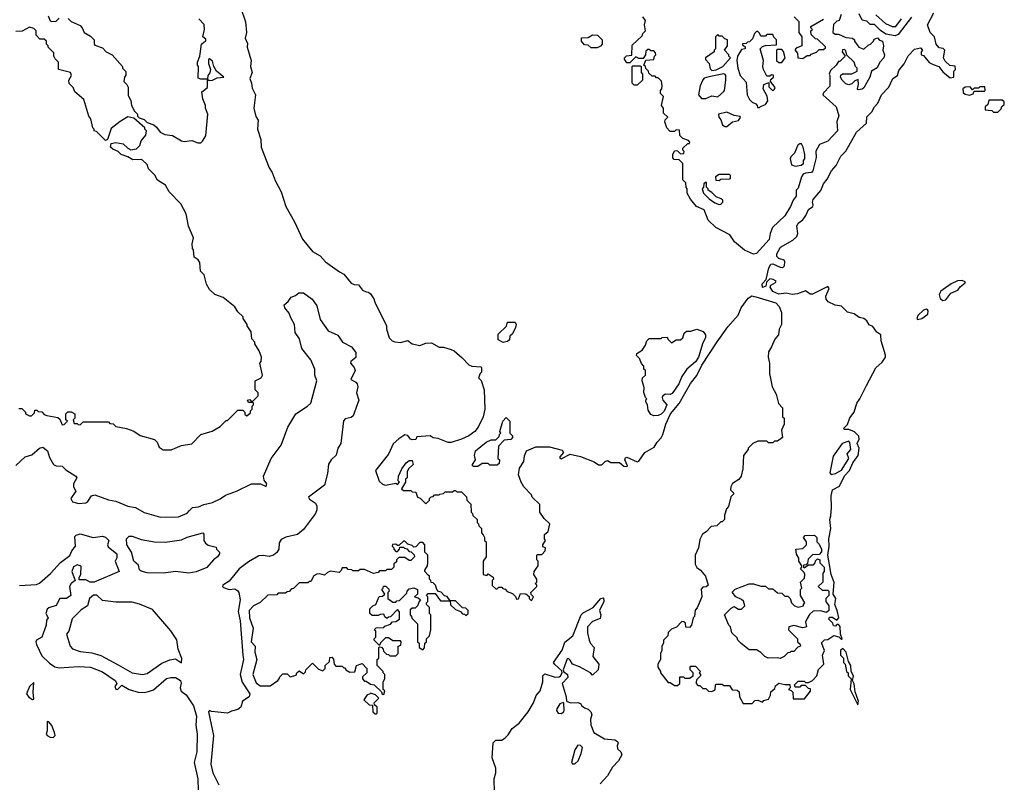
# Model space of a CAD drawing. Extents: x 1861455 to 2058065, y 200073 to 437907.
# Tile 498 of 574: x 1968930 to 1975538, y 380901 to 386020. Entities that reach past the tile are written whole.
import ezdxf

# ---------------------------------------------------------------- set-up
doc = ezdxf.new("R2010")
doc.units = 0

msp = doc.modelspace()

# ---------------------------------------------------------------- linework, layer by layer
at = {"layer": '0CON05XD'}
for points in [[(1970412.5, 386105), (1970446.4, 386006.4), (1970453.3, 385935), (1970443.8, 385895), (1970459.3, 385859.3), (1970457.5, 385835), (1970483.3, 385745), (1970480, 385705), (1970490, 385665), (1970473.8, 385625), (1970486.2, 385595), (1970491.2, 385561.2), (1970512.5, 385515), (1970502, 385425), (1970515, 385370), (1970530, 385345), (1970526.7, 385285), (1970547.5, 385215), (1970550, 385165), (1970585, 385077.5), (1970604.4, 385025), (1970624.4, 384995), (1970645, 384940), (1970685.5, 384865.5), (1970716.2, 384765), (1970774.2, 384664.2), (1970827.7, 384547.7), (1970895, 384463.3), (1970947.5, 384435), (1970982.5, 384395), (1971076.4, 384326.4), (1971105, 384312.5), (1971155, 384252.5), (1971175, 384242.5), (1971205, 384240), (1971230, 384205), (1971255, 384192.5), (1971271.7, 384191.7), (1971285, 384180), (1971306.7, 384146.7), (1971313, 384123), (1971392.5, 383965), (1971392.5, 383945), (1971410, 383885), (1971430, 383865), (1971448.3, 383858.3), (1971485, 383853.3), (1971535, 383866.7), (1971564.4, 383844.4), (1971615, 383832.9), (1971655, 383849.2), (1971695, 383850), (1971745, 383822.2), (1971775, 383822.5), (1971825.9, 383805.9), (1971845, 383796.7), (1971899.5, 383749.5), (1971945, 383702.5), (1971963.6, 383693.6), (1972025, 383690), (1972030, 383685), (1972030, 383655), (1972020, 383645), (1972010, 383615), (1972027, 383597), (1972046.4, 383536.4), (1972051.2, 383405), (1972041.2, 383355), (1972006.7, 383285), (1971985, 383256.7), (1971945, 383226.7), (1971896.2, 383203.8), (1971825, 383182.5), (1971805, 383182.5), (1971739.3, 383209.3), (1971705, 383212.5), (1971685, 383227.5), (1971595, 383220), (1971588.3, 383201.7), (1971565, 383200), (1971553.6, 383203.6), (1971535, 383230), (1971515, 383232.5), (1971475, 383206.7), (1971437.7, 383172.3), (1971405, 383103.8), (1971317.5, 382995), (1971342.9, 382922.9), (1971365, 382902), (1971385, 382896.2), (1971455, 382910), (1971465, 382900), (1971480, 382915), (1971470, 382925), (1971472.5, 382955), (1971493.9, 383006.1), (1971523.6, 383046.4), (1971545, 383060), (1971565, 383060), (1971570, 383035), (1971540, 383005), (1971530, 382985), (1971530, 382945), (1971520, 382935), (1971520, 382915), (1971491.7, 382871.7), (1971505, 382860), (1971555, 382860), (1971565, 382850), (1971588.3, 382848.3), (1971600, 382815), (1971618.3, 382808.3), (1971655, 382770), (1971680, 382795), (1971680, 382805), (1971691.7, 382818.3), (1971705, 382820), (1971715, 382830), (1971745, 382830), (1971750, 382835), (1971775, 382840), (1971785, 382850), (1971835, 382850), (1971845, 382860), (1971855, 382860), (1971865, 382850), (1971895, 382850), (1971928.3, 382818.3), (1971930, 382795), (1971958.3, 382768.3), (1971960, 382715), (1971970, 382705), (1971971.7, 382691.7), (1972000, 382665), (1972000, 382645), (1972010, 382635), (1972011.7, 382621.7), (1972030, 382605), (1972030, 382575), (1972041.7, 382561.7), (1972050, 382545), (1972050, 382525), (1972060, 382515), (1972060, 382415), (1972040, 382385), (1972040, 382295), (1972065, 382290), (1972075, 382300), (1972108.3, 382278.3), (1972110, 382265), (1972100, 382255), (1972101.7, 382221.7), (1972125, 382200), (1972135, 382200), (1972145, 382210), (1972165, 382210), (1972171.7, 382201.7), (1972188.3, 382198.3), (1972201.7, 382181.7), (1972238.3, 382168.3), (1972258.3, 382148.3), (1972265, 382130), (1972278.3, 382131.7), (1972291.7, 382168.3), (1972327, 382167), (1972348.3, 382148.3), (1972350, 382135), (1972365, 382120), (1972377.5, 382145), (1972361.7, 382161.7), (1972360, 382175), (1972400, 382215), (1972400, 382225), (1972390, 382235), (1972400, 382245), (1972400, 382265), (1972380, 382295), (1972383.3, 382316.7), (1972410, 382355), (1972410, 382385), (1972400, 382395), (1972400, 382425), (1972405, 382430), (1972435, 382430), (1972457.5, 382455), (1972460, 382475), (1972441.7, 382481.7), (1972440, 382495), (1972460, 382525), (1972452.5, 382535), (1972452.5, 382565), (1972476.1, 382583.9), (1972487.5, 382635), (1972450.7, 382670.7), (1972420, 382715), (1972420, 382765), (1972370, 382815), (1972365, 382830), (1972314.2, 382884.2), (1972296.7, 382915), (1972276.7, 382965), (1972285, 383010), (1972312.5, 383055), (1972318.3, 383091.7), (1972332.5, 383125), (1972395, 383152.5), (1972485, 383153.3), (1972570.7, 383130.7), (1972580, 383115), (1972554.2, 383085), (1972556.2, 383076.2), (1972565, 383072), (1972625, 383103.8), (1972693, 383087)], [(1972693, 383087), (1972785, 383052.5), (1972815, 383032.5), (1972837, 383033), (1972860, 383055), (1972875, 383060), (1972898.3, 383048.3), (1972955, 383047.5), (1972985, 383022.5), (1973005, 383020), (1973010, 383025), (1972992.5, 383065), (1972995, 383080), (1973005, 383082.5), (1973075, 383052.5), (1973085, 383057.5), (1973126.1, 383113.9), (1973189.3, 383150.7), (1973207.5, 383185), (1973236.4, 383213.6), (1973247.5, 383235), (1973266.2, 383305), (1973298.8, 383375), (1973355, 383444), (1973432.7, 383577.3), (1973475, 383632), (1973507.9, 383702.1), (1973612.2, 383857.8), (1973682.6, 383957.4), (1973752.5, 384037.5), (1973772.5, 384085), (1973818.7, 384151.3), (1973843.7, 384166.3), (1973870.8, 384159.2), (1974005, 384118.8), (1974026.7, 384095), (1974042.5, 384055), (1974042.5, 383975), (1974028.3, 383941.7), (1974022.5, 383905), (1973997.5, 383875), (1973976.7, 383823.3), (1973955, 383790), (1973952.5, 383755), (1973962.5, 383715), (1973962.5, 383645), (1973980, 383555), (1974007, 383507), (1974023, 383443), (1974050, 383415), (1974050, 383355), (1974060, 383345), (1974060, 383305), (1974042.5, 383265), (1974050, 383215), (1974015, 383190), (1973995, 383190), (1973985, 383180), (1973955, 383180), (1973945, 383190), (1973885, 383190), (1973850, 383175), (1973820, 383145), (1973820, 383135), (1973787.5, 383095), (1973782.5, 383005), (1973773.3, 382955), (1973757.3, 382932.7), (1973715, 382906.7), (1973702.5, 382885), (1973700, 382865), (1973720, 382845), (1973720, 382835), (1973703.8, 382816.2), (1973687, 382753), (1973673, 382737), (1973660, 382695), (1973660, 382665), (1973645, 382650), (1973635, 382650), (1973608.3, 382621.7), (1973571.7, 382618.3), (1973538.3, 382581.7), (1973513.6, 382566.4), (1973495, 382530), (1973486.7, 382475), (1973462.5, 382425), (1973462.5, 382365), (1973473.6, 382343.6), (1973500, 382325), (1973532.5, 382285), (1973550, 382225), (1973537, 382213), (1973515, 382210), (1973503, 382197), (1973507.5, 382145), (1973477, 382073), (1973463, 382057), (1973460, 382015), (1973450, 382005), (1973440, 381955), (1973425, 381940), (1973401.7, 381941.7), (1973398.3, 381968.3), (1973388.3, 381978.3), (1973375, 381980), (1973338.3, 381941.7), (1973305, 381930), (1973283, 381907), (1973280, 381885), (1973250, 381855), (1973250, 381835), (1973240, 381815), (1973240, 381785), (1973230, 381765), (1973230, 381725), (1973212.5, 381695), (1973213, 381673), (1973230, 381645), (1973230, 381635), (1973281.7, 381571.7), (1973295, 381570), (1973325, 381550), (1973345, 381550), (1973360, 381565), (1973361.7, 381608.3), (1973385, 381610), (1973395, 381600), (1973425, 381600), (1973450, 381615), (1973450, 381635), (1973430, 381655), (1973430, 381675), (1973435, 381680), (1973465, 381680), (1973500, 381645), (1973490, 381635), (1973500, 381625), (1973500, 381615), (1973475, 381590), (1973470, 381575), (1973470, 381565), (1973481.7, 381551.7), (1973495, 381550), (1973515, 381530), (1973535, 381530), (1973553, 381513), (1973575, 381510), (1973598.3, 381521.7), (1973600, 381555), (1973605, 381560), (1973645, 381560), (1973655, 381550), (1973695, 381550), (1973711.7, 381521.7), (1973745, 381520), (1973758.3, 381508.3), (1973760, 381475), (1973785, 381430), (1973845, 381430), (1973865, 381450), (1973885, 381452.5), (1973915, 381440), (1973925, 381450), (1973955, 381460), (1973970, 381485), (1973971.7, 381508.3), (1973998.3, 381531.7), (1974001.7, 381548.3), (1974025, 381567.5), (1974065, 381557.5), (1974098.3, 381558.3), (1974100, 381535), (1974090, 381525), (1974108.3, 381518.3), (1974120, 381505), (1974121.7, 381461.7), (1974198.3, 381461.7), (1974238.3, 381511.7), (1974238.3, 381528.3), (1974225, 381530), (1974205, 381550), (1974175, 381550), (1974165, 381540), (1974135, 381540), (1974130, 381555), (1974155, 381580), (1974195, 381580), (1974205, 381570), (1974225, 381570), (1974250, 381585), (1974280, 381615), (1974291.7, 381658.3), (1974327.5, 381695), (1974317.5, 381755), (1974332.5, 381785), (1974311.7, 381838.3), (1974331.7, 381858.3), (1974355, 381860), (1974395, 381887.5), (1974428.3, 381878.3), (1974445, 381860), (1974450, 381865), (1974440, 381895), (1974437, 381947), (1974425, 381960), (1974415, 381960), (1974405, 381950), (1974391.7, 381951.7), (1974388.3, 381968.3), (1974360, 381995), (1974365, 382010), (1974385, 382010), (1974415, 381990), (1974427.5, 382005), (1974416.7, 382055), (1974400, 382095), (1974407.5, 382135), (1974390, 382165), (1974397, 382243), (1974376.2, 382295), (1974353.3, 382425), (1974363.8, 382485), (1974360, 382535), (1974373.8, 382605), (1974366.7, 382665), (1974375, 382690), (1974379.2, 382745), (1974376, 382825), (1974385.7, 382864.3), (1974431.2, 382888.8), (1974465, 382959.3), (1974499, 382995), (1974522.7, 383045), (1974558, 383095), (1974564.8, 383145), (1974551, 383175), (1974564.8, 383205), (1974561.9, 383225), (1974532.5, 383252.5), (1974495, 383268.5), (1974465, 383270), (1974460, 383275), (1974485, 383302.5), (1974501.7, 383348.3), (1974530, 383385), (1974547.5, 383445), (1974569.4, 383475), (1974612.5, 383565), (1974676.8, 383683.2), (1974719.5, 383720.5), (1974740, 383755), (1974741.7, 383768.3), (1974712.5, 383865), (1974710, 383905), (1974683.6, 383923.6), (1974655, 383960), (1974631.7, 383971.7), (1974615, 383997.5), (1974595, 384013.3), (1974565, 384020), (1974530, 384045), (1974486.4, 384056.4), (1974445, 384097.5), (1974403.6, 384103.6), (1974357, 384127), (1974343.3, 384145), (1974340, 384165), (1974362.5, 384215), (1974355, 384230), (1974251.7, 384178.3), (1974235, 384177.5), (1974205, 384200), (1974150.7, 384179.3), (1974115, 384176), (1974075, 384184.3), (1974025, 384176.7), (1973983.8, 384195), (1973967.5, 384225), (1973971.7, 384238.3), (1974002.5, 384255), (1974007.5, 384265), (1973987, 384277), (1973965, 384280), (1973941.7, 384258.3), (1973938.3, 384231.7), (1973915, 384222.5), (1973913, 384247), (1973940, 384275), (1973958, 384355), (1973971.7, 384378.3), (1973985, 384382), (1974035, 384357.8), (1974052.5, 384357.5), (1974062.5, 384367.5), (1974065.7, 384395), (1974060, 384405), (1974025, 384416.2), (1974010.7, 384430.7), (1974012.3, 384447.7), (1974036.8, 384493.2), (1974119.7, 384540.3), (1974145.8, 384565), (1974152.5, 384585), (1974146.7, 384635), (1974154, 384655), (1974185, 384676.7), (1974205.8, 384705), (1974223.8, 384745), (1974252.5, 384765), (1974255.7, 384775), (1974250, 384795), (1974255.9, 384814.1), (1974306.1, 384873.9), (1974325, 384917.5), (1974350.5, 384949.5), (1974378, 385005), (1974408.8, 385041.2), (1974442, 385105), (1974475, 385137.5), (1974546.7, 385265), (1974614, 385325), (1974615, 385367.5), (1974648.6, 385401.4), (1974666.7, 385435), (1974690.5, 385459.5), (1974713.8, 385515), (1974762.3, 385567.7), (1974791.2, 385625), (1974821.9, 385645), (1974830.3, 385679.7), (1974867, 385723), (1974892.1, 385777.9), (1974935, 385822.5), (1974975, 385830), (1974990, 385815), (1974980, 385805), (1974980, 385785), (1974995, 385780), (1975035, 385733.3), (1975061.7, 385718.3), (1975100, 385705), (1975125, 385670), (1975175, 385630), (1975200, 385635), (1975200, 385675), (1975210, 385685), (1975208.3, 385708.3), (1975173, 385713), (1975141.7, 385741.7), (1975130, 385765), (1975140, 385815), (1975127, 385827), (1975101.7, 385831.7), (1975080, 385855), (1975070, 385905), (1975040, 385935), (1975023.8, 385985), (1975064.3, 386065.7)], [(1974915, 386038), (1974825, 385920), (1974805, 385912), (1974743.8, 385923.8), (1974707, 385947), (1974667, 385987), (1974638.3, 385988.3), (1974615, 386010), (1974585, 386017.5), (1974565, 386060)], [(1969120, 386045), (1969135, 386012.5), (1969145, 386007.5), (1969175, 386010), (1969195, 386030)], [(1969255, 386027.5), (1969275, 386007.5), (1969335, 385980), (1969350, 385965), (1969363.6, 385933.6), (1969405, 385910), (1969430, 385885), (1969430, 385855), (1969435, 385850), (1969485, 385830), (1969510, 385805), (1969550, 385785), (1969620, 385705), (1969620, 385695), (1969641.7, 385671.7), (1969641.7, 385648.3), (1969632.5, 385635), (1969630, 385605), (1969650, 385585), (1969657, 385567), (1969658.3, 385511.7), (1969677, 385477), (1969680, 385445), (1969700, 385405), (1969720, 385385), (1969721.7, 385371.7), (1969731.7, 385361.7), (1969765, 385350), (1969785, 385330), (1969830, 385315), (1969849.3, 385299.3), (1969873.9, 385263.9), (1969905, 385250), (1969955, 385242.5), (1970015, 385207.5), (1970035, 385203.3), (1970085, 385210), (1970125, 385192.5), (1970145, 385193.3), (1970156.4, 385203.6), (1970179.3, 385240.7), (1970192.5, 385385), (1970177.5, 385425), (1970177.5, 385445), (1970158.3, 385488.3), (1970152.5, 385535), (1970190.8, 385565), (1970190, 385620), (1970202.5, 385612.5), (1970223, 385613), (1970255, 385630), (1970300, 385635), (1970251.2, 385675), (1970233.3, 385705), (1970225, 385742.5), (1970203.3, 385756.7), (1970197.5, 385752.5), (1970197, 385727), (1970210, 385685), (1970205.9, 385664.1), (1970192.5, 385645), (1970190, 385620), (1970145, 385620), (1970128.3, 385628.3), (1970130, 385705), (1970122.5, 385715), (1970122.5, 385735), (1970140, 385775), (1970150, 385855), (1970165, 385870), (1970180, 385875), (1970178.3, 385888.3), (1970160, 385905), (1970170, 385955), (1970167, 385987), (1970132.5, 386025)], [(1974442.5, 386055), (1974430, 386015), (1974415, 386010), (1974393, 385987), (1974387.5, 385935), (1974403.6, 385923.6), (1974425, 385923.3), (1974475, 385901.2), (1974520, 385895), (1974532.5, 385885), (1974533.3, 385875), (1974562.5, 385835), (1974595, 385822.5), (1974625, 385850), (1974640, 385855), (1974660, 385875), (1974665, 385890), (1974688.3, 385898.3), (1974701.7, 385881.7), (1974720, 385875), (1974726.7, 385845), (1974723.3, 385815), (1974733.3, 385785), (1974730, 385765), (1974702.5, 385735), (1974685, 385697.5), (1974646.4, 385673.6), (1974636.7, 385635), (1974595, 385563.3), (1974585, 385554.2), (1974558.3, 385548.3), (1974552.5, 385555), (1974560, 385585), (1974558.3, 385618.3), (1974535, 385610), (1974515, 385590), (1974495, 385582.5), (1974475, 385590), (1974450, 385615), (1974440, 385635), (1974441.7, 385648.3), (1974453, 385657), (1974515, 385657.5), (1974550, 385675), (1974550, 385695), (1974540, 385705), (1974530, 385735), (1974481.7, 385781.7), (1974475, 385810), (1974465, 385820), (1974451.7, 385818.3), (1974450, 385805), (1974470, 385775), (1974435, 385740), (1974425, 385740), (1974410, 385715), (1974371.7, 385678.3), (1974362.5, 385655), (1974367.5, 385645), (1974367, 385573), (1974325, 385530), (1974320, 385515), (1974410, 385435), (1974428.8, 385375), (1974413.2, 385336.8), (1974418, 385275), (1974353.3, 385205), (1974297.7, 385182.3), (1974273.6, 385136.4), (1974276.7, 385095), (1974254, 385005), (1974243.3, 384995), (1974205, 384990.4), (1974187.8, 384982.2), (1974177.3, 384965), (1974155, 384889.4), (1974141.5, 384875), (1974142, 384835), (1974121.3, 384808.7), (1974103.3, 384765), (1974065.8, 384704.2), (1973982.5, 384625), (1973966.7, 384585), (1973960, 384545), (1973875, 384450), (1973855, 384446.7), (1973795, 384473.8), (1973728.3, 384528.3), (1973696.4, 384576.4), (1973602.5, 384625), (1973550, 384675), (1973523, 384743), (1973472.5, 384765), (1973432.5, 384815), (1973410, 384855), (1973410, 384885), (1973403, 384893), (1973400, 384925), (1973380, 384945), (1973380, 385055), (1973355, 385080), (1973321.7, 385081.7), (1973313, 385093), (1973313.3, 385115), (1973325, 385140), (1973335, 385142.5), (1973345, 385140), (1973365, 385120), (1973388.3, 385121.7), (1973390, 385135), (1973380, 385145), (1973381.7, 385158.3), (1973415, 385190), (1973425, 385190), (1973427, 385197), (1973418.3, 385208.3), (1973381.7, 385221.7), (1973361.7, 385241.7), (1973358.3, 385278.3), (1973335, 385280), (1973325, 385270), (1973295, 385270), (1973273, 385293), (1973260, 385335), (1973263, 385347), (1973280, 385365), (1973251.7, 385391.7), (1973250, 385425), (1973237.5, 385445), (1973250, 385505), (1973230, 385525), (1973230, 385545), (1973240, 385555), (1973242.5, 385575), (1973237, 385607), (1973215, 385630), (1973205, 385630), (1973195, 385640), (1973175, 385640), (1973151.7, 385661.7), (1973150, 385675), (1973131.7, 385691.7), (1973130, 385705), (1973120, 385715), (1973131.7, 385748.3), (1973185, 385752.5), (1973190, 385775), (1973200, 385785), (1973198.3, 385798.3), (1973185, 385810), (1973165, 385810), (1973155, 385820), (1973145, 385820), (1973131.7, 385808.3), (1973130, 385785), (1973115, 385760), (1973085, 385760), (1973065, 385770), (1973025, 385730), (1973005, 385730), (1972990, 385755), (1972990, 385765), (1973001.7, 385778.3), (1973038.3, 385781.7), (1973041.7, 385848.3), (1973108.3, 385911.7), (1973111.7, 385928.3), (1973130, 385945), (1973122.5, 385985), (1973130, 386015), (1973111.7, 386038.3)], [(1974128.3, 386038.3), (1974158.3, 386008.3), (1974160, 385935), (1974180, 385905), (1974180, 385845), (1974141.7, 385828.3), (1974133, 385817), (1974150, 385795), (1974153.6, 385763.6), (1974185, 385760), (1974215, 385780), (1974235, 385780), (1974241.7, 385788.3), (1974278.3, 385801.7), (1974295, 385820), (1974325, 385820), (1974338.3, 385831.7), (1974338.3, 385838.3), (1974285, 385890), (1974271.7, 385891.7), (1974241.7, 385921.7), (1974240, 385945), (1974250, 385955), (1974240, 385965), (1974240, 385975), (1974325, 386022.5)], [(1974675, 386052.5), (1974740, 385995), (1974785, 385973.3), (1974810, 385975), (1974847.5, 386025)], [(1970457.5, 383965), (1970457.5, 383975), (1970430, 384015), (1970430, 384025), (1970395, 384060), (1970373, 384093), (1970296.1, 384156.1), (1970240, 384175), (1970205, 384210), (1970183.9, 384243.9), (1970167, 384307), (1970143, 384333), (1970139.5, 384389.5), (1970127.7, 384407.7), (1970100, 384425), (1970097.5, 384475), (1970090, 384485), (1970087.5, 384515), (1970097.5, 384555), (1970063, 384633), (1970046.4, 384716.4), (1970012.5, 384785), (1969932.5, 384865), (1969909.3, 384909.3), (1969855, 384942.5), (1969836.1, 384976.1), (1969795, 385020), (1969785, 385047.5), (1969755, 385077.5), (1969745, 385082.5), (1969688.3, 385078.3), (1969655, 385100), (1969610, 385115), (1969590, 385135), (1969555, 385150), (1969540, 385165), (1969545, 385190), (1969575, 385196.7), (1969625, 385187.5), (1969655, 385157.5), (1969675, 385147.5), (1969715, 385153.8), (1969735.8, 385175), (1969745, 385207.5), (1969777.5, 385245), (1969780, 385275), (1969770, 385285), (1969770, 385295), (1969695, 385360), (1969655, 385367.5), (1969605, 385337.5), (1969545, 385290), (1969520, 385215), (1969505, 385210), (1969445, 385270), (1969430, 385275), (1969430, 385285), (1969420, 385295), (1969407.5, 385355), (1969393, 385373), (1969360, 385485), (1969300, 385535), (1969290, 385565), (1969261.7, 385591.7), (1969260, 385615), (1969277.5, 385645), (1969270, 385665), (1969190, 385685), (1969190, 385735), (1969168.3, 385758.3), (1969160, 385775), (1969158.3, 385798.3), (1969120, 385835), (1969120, 385845), (1969110, 385855), (1969110, 385875), (1969095, 385890), (1969065, 385890), (1969040, 385915), (1969040, 385945), (1969025, 385960), (1968995, 385970), (1968947, 385943), (1968905, 385940)], [(1973895, 385430), (1973901.7, 385438.3), (1973935, 385450), (1973952, 385475), (1973945.9, 385505.9), (1973920, 385555), (1973923.3, 385585), (1973958.3, 385598.3), (1973958.3, 385568.3), (1973985, 385542.5), (1973997, 385553), (1974000, 385565), (1973970, 385605), (1973971.7, 385618.3), (1973990, 385635), (1973988.3, 385648.3), (1973975, 385650), (1973965, 385640), (1973945, 385640), (1973922.5, 385685), (1973917.5, 385705), (1973922.5, 385745), (1973900, 385825), (1973915, 385840), (1973935, 385847.5), (1974008.3, 385851.7), (1974010, 385885), (1973991.7, 385901.7), (1973985, 385920), (1973945, 385920), (1973935, 385910), (1973905, 385910), (1973895, 385930), (1973885, 385940), (1973875, 385940), (1973861.7, 385928.3), (1973848.3, 385891.7), (1973828.3, 385871.7), (1973815, 385870), (1973805, 385860), (1973781.7, 385858.3), (1973781.7, 385851.7), (1973798.3, 385838.3), (1973800, 385825), (1973775, 385820), (1973747.5, 385775), (1973742.5, 385745), (1973750, 385695), (1973766.4, 385646.4), (1973805, 385600), (1973812.5, 385515), (1973827.5, 385485), (1973845, 385467.5), (1973870, 385455), (1973880, 385445), (1973881.7, 385431.7), (1973895, 385430)], [(1972805, 385830), (1972765, 385830), (1972745, 385850), (1972721.7, 385851.7), (1972700, 385875), (1972701.7, 385898.3), (1972745, 385900), (1972775, 385917.5), (1972807, 385917), (1972840, 385885), (1972840, 385855), (1972828.3, 385841.7), (1972805, 385830)], [(1973575, 385680), (1973605, 385682.5), (1973650, 385705), (1973700, 385765), (1973690, 385775), (1973690, 385785), (1973660, 385815), (1973680, 385845), (1973680, 385885), (1973661.7, 385891.7), (1973645, 385910), (1973625, 385910), (1973615, 385920), (1973600, 385905), (1973600, 385825), (1973590, 385815), (1973590, 385805), (1973532.5, 385765), (1973533, 385753), (1973557.5, 385725), (1973565, 385690), (1973575, 385680)], [(1974045, 385732.5), (1974067.5, 385765), (1974057, 385807), (1974045, 385820), (1974015, 385820), (1974010, 385815), (1974010, 385745), (1974025, 385732.5), (1974045, 385732.5)], [(1973075, 385580), (1973055, 385580), (1973040, 385595), (1973040, 385705), (1973045, 385710), (1973095, 385710), (1973100, 385705), (1973100, 385665), (1973110, 385655), (1973110, 385615), (1973075, 385580)], [(1973535, 385490), (1973575, 385509.2), (1973615, 385501.2), (1973654.2, 385535.8), (1973660, 385545), (1973668.8, 385615), (1973670, 385645), (1973665, 385652.5), (1973655, 385656.7), (1973555, 385637.5), (1973525, 385626.7), (1973514.2, 385615.8), (1973497.5, 385575), (1973486.7, 385515), (1973505, 385490), (1973535, 385490)], [(1975305, 385513.3), (1975328.3, 385521.7), (1975335, 385540), (1975405, 385540), (1975410, 385545), (1975408.3, 385568.3), (1975375, 385570), (1975365, 385560), (1975335, 385560), (1975325, 385550), (1975309.3, 385569.3), (1975275, 385568), (1975260, 385555), (1975261.7, 385531.7), (1975275, 385520), (1975305, 385513.3)], [(1975495, 385400), (1975518.3, 385421.7), (1975521.7, 385438.3), (1975538.3, 385451.7), (1975538.3, 385468.3), (1975525, 385480), (1975435, 385480), (1975428.3, 385451.7), (1975410, 385435), (1975410, 385415), (1975455, 385410), (1975465, 385400), (1975495, 385400)], [(1973663, 385303), (1973675, 385303.3), (1973715, 385333.3), (1973755, 385342.5), (1973767, 385363), (1973765, 385370), (1973725, 385377.5), (1973675, 385400), (1973620, 385385), (1973622.5, 385365), (1973636.7, 385346.7), (1973647.5, 385315), (1973663, 385303)], [(1974135, 385037.5), (1974175, 385042.5), (1974190, 385055), (1974190, 385075), (1974200, 385085), (1974200, 385115), (1974187.5, 385165), (1974176.7, 385186.7), (1974165, 385187.5), (1974153, 385177), (1974130, 385125), (1974105, 385100), (1974100, 385085), (1974110, 385045), (1974135, 385037.5)], [(1973625, 384940), (1973635, 384950), (1973695, 384952.5), (1973700, 384955), (1973700, 384975), (1973695, 384980), (1973625, 384980), (1973600, 384965), (1973601.7, 384941.7), (1973625, 384940)], [(1973625, 384780), (1973635, 384782.5), (1973650, 384795), (1973648.3, 384808.3), (1973638.3, 384818.3), (1973605, 384830), (1973575, 384860), (1973550, 384875), (1973550, 384885), (1973540, 384895), (1973540, 384925), (1973535, 384930), (1973521.7, 384918.3), (1973520, 384895), (1973510, 384885), (1973520, 384855), (1973557, 384817), (1973595, 384790), (1973625, 384780)], [(1975125, 384136.2), (1975145, 384140), (1975178.6, 384185), (1975225.6, 384204.4), (1975242.3, 384227.7), (1975275, 384253.3), (1975275, 384260), (1975255, 384270), (1975225, 384266.2), (1975182.7, 384247.3), (1975111.2, 384198.8), (1975100.8, 384175), (1975107.5, 384147.5), (1975125, 384136.2)], [(1968905, 383027), (1968966.6, 383085), (1969010.5, 383099.5), (1969062.2, 383145), (1969085, 383149.6), (1969116.5, 383125), (1969131.1, 383081.1), (1969155.8, 383035), (1969175, 383026.4), (1969215, 383022.9), (1969238.6, 382998.6), (1969306.7, 382955), (1969313.8, 382945), (1969291.2, 382905), (1969292.1, 382885), (1969306.9, 382855), (1969274.2, 382805), (1969285, 382783.8), (1969327, 382773), (1969375, 382777.5), (1969387.5, 382785), (1969412.5, 382825), (1969435, 382830), (1969525, 382796.2), (1969575, 382788.8), (1969655, 382753.8), (1969706.4, 382746.4), (1969765, 382712.5), (1969875, 382680), (1969995, 382682.5), (1970055, 382707.5), (1970070, 382725), (1970090, 382745), (1970129.3, 382750.7), (1970165, 382766.7), (1970225, 382780), (1970275, 382803.3), (1970310.9, 382829.1), (1970385, 382854.2), (1970485.9, 382904.1), (1970545.5, 382905.5), (1970585, 382886.2), (1970587.8, 382905), (1970570, 382930), (1970566.9, 382955), (1970617.1, 383075), (1970685.8, 383165), (1970730, 383285), (1970784, 383375), (1970862.5, 383425), (1970883.6, 383446.4), (1970923.3, 383595), (1970911.2, 383635), (1970910, 383675), (1970885, 383736.7), (1970822.8, 383812.8), (1970807.7, 383877.7), (1970779.5, 383919.5), (1970773.3, 383975), (1970749.5, 384019.5), (1970739.5, 384049.5), (1970710, 384085), (1970704.1, 384105.9), (1970731.7, 384128.3), (1970752.5, 384157.5), (1970781.2, 384168.8), (1970802.7, 384187.3), (1970835, 384186.9), (1970892.9, 384145), (1970925, 384100), (1970947.3, 384007.3), (1971000.5, 383930.5), (1971065, 383902), (1971095.7, 383855.7), (1971157.5, 383825), (1971186, 383785), (1971185, 383753.3), (1971152, 383725), (1971150.8, 383715), (1971175.8, 383685), (1971181.2, 383665), (1971152.5, 383605), (1971185, 383588), (1971195.8, 383575), (1971199.2, 383555), (1971190, 383515), (1971206.7, 383466.7), (1971169.1, 383360.9), (1971155, 383349.2), (1971115, 383340), (1971103.3, 383326.7), (1971084.4, 383175.6), (1971065.7, 383144.3), (1971053.7, 383096.3), (1971021.4, 383065), (1971003.2, 383036.8), (1970995.9, 382974.1), (1970976.2, 382895), (1970867.3, 382815), (1970875, 382801.1), (1970914.4, 382775), (1970924.4, 382755), (1970925, 382730), (1970916, 382705), (1970835, 382597.5), (1970795, 382564.3), (1970717.1, 382547.1), (1970685, 382531.2), (1970672.6, 382507.4), (1970669.4, 382465), (1970656.2, 382443.8), (1970634.5, 382425.5), (1970605, 382416.9), (1970565, 382424.2), (1970535, 382420.6), (1970465, 382381.4), (1970402, 382335), (1970335, 382251.4), (1970293.8, 382225), (1970291.2, 382215), (1970298, 382208), (1970335, 382195.7), (1970375, 382198.8), (1970395, 382186.7), (1970400.4, 382175), (1970409.8, 382125), (1970396.7, 382046.7), (1970410.5, 381985), (1970427.7, 381755), (1970431.8, 381725), (1970409.2, 381625), (1970423.6, 381573.6), (1970473.8, 381495), (1970470, 381475), (1970425.8, 381445), (1970414, 381405), (1970395, 381388.7), (1970350.7, 381379.3), (1970325, 381365.3), (1970216.7, 381376.7), (1970205, 381382.5), (1970197.5, 381375), (1970230.6, 381215), (1970213.9, 381023.9), (1970226.5, 380965), (1970265.6, 380885)], [(1974955, 384007.5), (1974985, 384013.8), (1975025, 384043.3), (1975028, 384065), (1975022.3, 384072.3), (1975015, 384076), (1974995, 384069.2), (1974958.8, 384035), (1974951.2, 384015), (1974955, 384007.5)], [(1968925, 383410), (1968945, 383410), (1968970, 383385), (1968970, 383375), (1968995, 383360), (1969008.3, 383361.7), (1969028.3, 383381.7), (1969031.7, 383398.3), (1969045, 383400), (1969055, 383390), (1969078.3, 383388.3), (1969095, 383370), (1969113, 383363), (1969185, 383350), (1969198.3, 383338.3), (1969215, 383300), (1969228.3, 383301.7), (1969250, 383325), (1969240, 383335), (1969240, 383375), (1969253, 383387), (1969275, 383387.5), (1969300, 383375), (1969300, 383345), (1969290, 383335), (1969295, 383310), (1969315, 383310), (1969321.7, 383301.7), (1969335, 383300), (1969355, 383320), (1969525, 383320), (1969535, 383310), (1969558.3, 383308.3), (1969575, 383290), (1969646.4, 383276.4), (1969697, 383257), (1969738.3, 383228.3), (1969835, 383202.5), (1969852.5, 383185), (1969865, 383150), (1969893.6, 383133.6), (1969946.4, 383133.6), (1970015, 383162.5), (1970085, 383173.3), (1970145, 383236.7), (1970221.7, 383258.3), (1970275, 383290), (1970315, 383330), (1970325, 383330), (1970395, 383400), (1970428.3, 383398.3), (1970440, 383385), (1970441.7, 383371.7), (1970455, 383360), (1970478.3, 383381.7), (1970480, 383395), (1970490, 383405), (1970490, 383425), (1970500, 383435), (1970500, 383445), (1970495, 383450), (1970465, 383450), (1970460, 383465), (1970475, 383470), (1970481.7, 383461.7), (1970495, 383460), (1970530, 383495), (1970530, 383515), (1970510, 383535), (1970510, 383595), (1970550, 383615), (1970560, 383635), (1970542.5, 383715), (1970550, 383725), (1970552.5, 383755), (1970536.7, 383796.7), (1970507.5, 383845), (1970507.5, 383855), (1970488.3, 383878.3), (1970482.5, 383925), (1970457.5, 383965)], [(1972175, 383852.5), (1972141.7, 383871.7), (1972141.7, 383908.3), (1972198.3, 383961.7), (1972205, 383990), (1972255, 383990), (1972262.5, 383975), (1972257, 383953), (1972238.3, 383911.7), (1972220, 383895), (1972218.3, 383871.7), (1972205, 383860), (1972175, 383852.5)], [(1973185, 383360), (1973165, 383370), (1973148.3, 383398.3), (1973142.5, 383435), (1973132.5, 383455), (1973132.5, 383467.5), (1973140, 383475), (1973130, 383485), (1973118.3, 383518.3), (1973121.7, 383551.7), (1973107.5, 383595), (1973110, 383615), (1973130, 383635), (1973130, 383665), (1973120, 383675), (1973120, 383695), (1973103, 383713), (1973090, 383745), (1973070, 383765), (1973071.7, 383778.3), (1973108.3, 383801.7), (1973130, 383835), (1973140, 383865), (1973155, 383880), (1973235, 383880), (1973243, 383887), (1973275, 383890), (1973280, 383875), (1973305, 383850), (1973335, 383870), (1973365, 383870), (1973380, 383885), (1973390, 383915), (1973405, 383930), (1973435, 383930), (1973475, 383942.5), (1973517, 383927), (1973532.5, 383905), (1973532.5, 383885), (1973515, 383850), (1973485.7, 383754.3), (1973465.9, 383724.1), (1973406.7, 383675), (1973374.3, 383625.7), (1973354.1, 383575.9), (1973309.5, 383510.5), (1973295, 383504), (1973265, 383506.5), (1973247.1, 383495), (1973241.9, 383485), (1973245.6, 383465.6), (1973272.5, 383435), (1973255, 383392.5), (1973235, 383372.5), (1973215, 383362.5), (1973185, 383360)], [(1972005, 383020), (1971975, 383020), (1971970, 383025), (1971970, 383035), (1971990, 383065), (1971982.5, 383095), (1971990, 383125), (1972060, 383185), (1972095, 383200), (1972125, 383200), (1972148.3, 383221.7), (1972150, 383235), (1972160, 383245), (1972152.5, 383255), (1972172.5, 383325), (1972195, 383350), (1972220, 383325), (1972220, 383245), (1972237, 383227), (1972237.5, 383215), (1972227, 383203), (1972181.7, 383198.3), (1972143, 383157), (1972140, 383075), (1972150, 383065), (1972148.3, 383041.7), (1972135, 383030), (1972085, 383030), (1972075, 383040), (1972035, 383040), (1972005, 383020)], [(1974377.1, 382967.1), (1974405, 382972.9), (1974445, 382996.4), (1974494.2, 383075), (1974483.3, 383105), (1974508.1, 383135), (1974501.8, 383181.8), (1974495, 383191.5), (1974449.8, 383175), (1974389.6, 383090.4), (1974368.1, 382978.1), (1974377.1, 382967.1)], [(1968928.3, 382221.7), (1969041.9, 382228.1), (1969063.2, 382236.8), (1969137.7, 382302.3), (1969203.2, 382376.8), (1969266.7, 382423.3), (1969280, 382455), (1969304.5, 382485), (1969300, 382550), (1969309.3, 382560.7), (1969335, 382568), (1969424.1, 382544.1), (1969485, 382553.3), (1969505, 382546), (1969528.1, 382525), (1969520, 382495), (1969522.7, 382482.7), (1969582.9, 382435), (1969582.3, 382407.7), (1969570, 382385), (1969597.5, 382315), (1969430, 382245), (1969403.3, 382245), (1969375, 382260.8), (1969330, 382260), (1969330, 382275), (1969341.2, 382295), (1969342.9, 382352.9), (1969315, 382361.1), (1969292.2, 382347.7), (1969278.9, 382315), (1969302.5, 382255), (1969275, 382235.8), (1969263.5, 382215), (1969272.9, 382155), (1969245, 382135.7), (1969200, 382135), (1969175, 382088.8), (1969125, 382072.5), (1969115, 382063.8), (1969105.8, 382035), (1969120, 382005), (1969110.8, 381989.2), (1969107.5, 381955), (1969078.8, 381875), (1969042.5, 381855), (1969038.1, 381845), (1969041.9, 381825), (1969079.7, 381749.7), (1969129.7, 381699.7), (1969165, 381675.6), (1969195, 381670), (1969325, 381678.5), (1969405, 381673.6), (1969485, 381641.5), (1969571.4, 381585), (1969582, 381565), (1969568.1, 381545), (1969575, 381526), (1969586, 381525), (1969615, 381552.5), (1969664.6, 381524.6), (1969725, 381506.5), (1969765, 381504.4), (1969795, 381510), (1969827.2, 381522.8), (1969915, 381596.9), (1969944.4, 381605.6), (1969975, 381604.3), (1970008.8, 381585), (1970013.9, 381566.1), (1970006, 381535), (1970013.6, 381513.6), (1970047.3, 381487.3), (1970096.5, 381415), (1970116.4, 381345), (1970113.3, 381285), (1970121.1, 381225), (1970118.1, 381105), (1970102.1, 381035), (1970125.8, 380924.2), (1970127.5, 380845)], [(1970065, 382304), (1969975, 382316.2), (1969895, 382305.8), (1969785, 382306.9), (1969745, 382318.1), (1969735, 382326.7), (1969727.5, 382357.5), (1969695, 382386), (1969680, 382445), (1969650, 382495), (1969646.7, 382535), (1969665, 382553.3), (1969685, 382553.8), (1969745, 382530), (1969834.2, 382515.8), (1969907, 382513), (1970015, 382527.5), (1970055, 382547.1), (1970160, 382575), (1970166.1, 382566.1), (1970166.7, 382525), (1970176.2, 382506.2), (1970195, 382492.5), (1970248.3, 382478.3), (1970250, 382465), (1970270, 382445), (1970270, 382435), (1970257.5, 382415), (1970230, 382395), (1970186.1, 382343.9), (1970115, 382313.8), (1970065, 382304)], [(1974035, 381732.5), (1974015, 381737.5), (1973953.6, 381733.6), (1973930, 381745), (1973905, 381772.5), (1973875, 381790), (1973825, 381790), (1973771.7, 381831.7), (1973750, 381855), (1973745, 381870), (1973710, 381905), (1973700, 381945), (1973690, 381955), (1973660, 382025), (1973705, 382070), (1973725, 382080), (1973753.8, 382063.8), (1973775, 382063.3), (1973796.2, 382085), (1973787, 382117), (1973775, 382128.8), (1973737.5, 382145), (1973711.7, 382178.3), (1973733, 382197), (1973825, 382232.5), (1973855, 382232.5), (1973905, 382217.5), (1973935, 382217.5), (1973955, 382200), (1973985, 382200), (1974015, 382172.5), (1974045, 382170), (1974065, 382150), (1974085, 382150), (1974100, 382135), (1974110, 382105), (1974130, 382085), (1974155, 382077.5), (1974190, 382085), (1974190, 382095), (1974200, 382105), (1974170, 382155), (1974170, 382195), (1974180, 382205), (1974170, 382245), (1974198.3, 382271.7), (1974200, 382295), (1974195, 382310), (1974170, 382335), (1974180, 382345), (1974180, 382355), (1974160, 382385), (1974160, 382405), (1974143, 382433), (1974140, 382465), (1974185, 382470), (1974210, 382495), (1974210, 382515), (1974190, 382545), (1974201.7, 382558.3), (1974265, 382560), (1974280, 382545), (1974280, 382515), (1974295, 382500), (1974312.5, 382465), (1974311.7, 382448.3), (1974295, 382430), (1974251.7, 382428.3), (1974221.7, 382398.3), (1974218.3, 382371.7), (1974208.3, 382361.7), (1974191.7, 382358.3), (1974190, 382345), (1974195, 382340), (1974225, 382360), (1974258.3, 382361.7), (1974270, 382375), (1974271.7, 382388.3), (1974285, 382400), (1974300, 382395), (1974300, 382375), (1974330, 382345), (1974330, 382315), (1974320, 382305), (1974320, 382245), (1974290, 382215), (1974315, 382190), (1974355, 382190), (1974360, 382185), (1974360, 382155), (1974340, 382135), (1974340, 382115), (1974360, 382085), (1974360, 382055), (1974345, 382040), (1974305, 382052.5), (1974255, 382050), (1974231.7, 382028.3), (1974215, 382000), (1974203.3, 381975), (1974210, 381945), (1974205, 381942.5), (1974185, 381937.5), (1974125, 381953.3), (1974092.5, 381945), (1974090, 381925), (1974150, 381865), (1974150, 381845), (1974168.3, 381828.3), (1974170, 381815), (1974151.7, 381808.3), (1974125, 381780), (1974105, 381780), (1974098.3, 381771.7), (1974085, 381770), (1974060, 381745), (1974035, 381732.5)], [(1971375, 381490), (1971380, 381515), (1971370, 381525), (1971370, 381575), (1971380, 381595), (1971380, 381625), (1971370, 381635), (1971370, 381645), (1971330, 381685), (1971330, 381725), (1971340, 381735), (1971340, 381805), (1971345, 381810), (1971358.3, 381808.3), (1971370, 381795), (1971371.7, 381781.7), (1971391.7, 381761.7), (1971405, 381760), (1971415, 381750), (1971455, 381750), (1971470, 381765), (1971470, 381815), (1971488.3, 381821.7), (1971490, 381845), (1971485, 381850), (1971435, 381850), (1971405, 381870), (1971385, 381870), (1971351.7, 381838.3), (1971345, 381820), (1971310, 381855), (1971310, 381865), (1971320, 381875), (1971320, 381915), (1971310, 381925), (1971321.7, 381938.3), (1971375, 381940), (1971381.7, 381948.3), (1971418.3, 381961.7), (1971431.7, 381978.3), (1971455, 381980), (1971480, 381995), (1971480, 382045), (1971465, 382060), (1971418.3, 382011.7), (1971405, 382010), (1971395, 382000), (1971381.7, 382011.7), (1971375, 382030), (1971348.3, 382028.3), (1971335, 382020), (1971295, 382020), (1971280, 382035), (1971280, 382065), (1971300, 382085), (1971320, 382095), (1971341.7, 382148.3), (1971365, 382150), (1971380, 382165), (1971360, 382195), (1971370, 382205), (1971371.7, 382218.3), (1971388.3, 382218.3), (1971408.3, 382198.3), (1971410, 382185), (1971400, 382175), (1971400, 382135), (1971435, 382110), (1971455, 382110), (1971461.7, 382118.3), (1971478.3, 382121.7), (1971528.3, 382171.7), (1971530, 382185), (1971545, 382200), (1971575, 382207.5), (1971600, 382195), (1971600, 382165), (1971580, 382145), (1971605, 382140), (1971620, 382125), (1971610, 382115), (1971600, 382085), (1971585, 382070), (1971565, 382070), (1971551.7, 382058.3), (1971550, 382025), (1971560, 382015), (1971561.7, 382001.7), (1971600, 381965), (1971600, 381845), (1971610, 381835), (1971610, 381805), (1971635, 381790), (1971647, 381803), (1971650, 381835), (1971660, 381845), (1971660, 381865), (1971680, 381885), (1971690, 381925), (1971690, 382025), (1971680, 382035), (1971680, 382075), (1971660, 382095), (1971660, 382105), (1971670, 382115), (1971670, 382145), (1971660, 382155), (1971671.7, 382168.3), (1971718.3, 382168.3), (1971755, 382120), (1971820, 382120), (1971821.7, 382091.7), (1971855, 382060), (1971888.3, 382048.3), (1971901.7, 382031.7), (1971915, 382030), (1971925, 382020), (1971940, 382035), (1971940, 382055), (1971925, 382070), (1971901.7, 382071.7), (1971855, 382120), (1971820, 382120), (1971798.3, 382148.3), (1971781.7, 382151.7), (1971758.3, 382178.3), (1971741.7, 382181.7), (1971730, 382195), (1971720, 382225), (1971705, 382240), (1971691.7, 382241.7), (1971690, 382255), (1971680, 382265), (1971680, 382285), (1971671.7, 382291.7), (1971650, 382315), (1971650, 382325), (1971667, 382353), (1971670, 382375), (1971670, 382425), (1971650, 382445), (1971650, 382495), (1971635, 382510), (1971615, 382510), (1971588.3, 382481.7), (1971575, 382480), (1971565, 382490), (1971535, 382500), (1971515, 382520), (1971505, 382520), (1971475, 382490), (1971465, 382490), (1971455, 382500), (1971431.7, 382498.3), (1971430, 382485), (1971440, 382475), (1971440, 382465), (1971455, 382450), (1971465, 382450), (1971480, 382465), (1971481.7, 382478.3), (1971505, 382480), (1971511.7, 382471.7), (1971528.3, 382468.3), (1971545, 382450), (1971558.3, 382448.3), (1971578.3, 382428.3), (1971580, 382415), (1971555, 382390), (1971545, 382390), (1971515, 382410), (1971475, 382410), (1971460, 382395), (1971458.3, 382381.7), (1971441.7, 382368.3), (1971440, 382345), (1971425, 382330), (1971395, 382330), (1971385, 382320), (1971345, 382320), (1971335, 382310), (1971305, 382302.5), (1971245, 382330), (1971215, 382330), (1971205, 382320), (1971165, 382320), (1971158.3, 382328.3), (1971135, 382330), (1971125, 382340), (1971095, 382340), (1971088.3, 382321.7), (1971075, 382310), (1971015, 382317.5), (1970995, 382310), (1970975, 382292.5), (1970945, 382300), (1970925, 382297.5), (1970903.6, 382286.4), (1970885, 382250), (1970875, 382250), (1970865, 382240), (1970805, 382240), (1970768.3, 382201.7), (1970755, 382200), (1970738.3, 382181.7), (1970725, 382180), (1970715, 382170), (1970665, 382170), (1970655, 382160), (1970595, 382157.5), (1970543, 382107), (1970500, 382085), (1970470, 382055), (1970473.3, 382005), (1970496.7, 381935), (1970483.3, 381845), (1970510, 381815), (1970509.2, 381775), (1970521.8, 381725), (1970494.4, 381624.4), (1970517.8, 381567.8), (1970545, 381549.2), (1970610.5, 381549.5), (1970663.3, 381585), (1970672.5, 381595), (1970675, 381610), (1970695, 381630), (1970725, 381630), (1970745, 381610), (1970785, 381620), (1970790, 381635), (1970805, 381650), (1970835, 381630), (1970848.3, 381641.7), (1970850, 381655), (1970895, 381700), (1970935, 381660), (1970965, 381650), (1970980, 381665), (1970980, 381685), (1971008.3, 381711.7), (1971011.7, 381738.3), (1971025, 381740), (1971037, 381727), (1971040, 381695), (1971051.7, 381681.7), (1971095, 381680), (1971105, 381670), (1971115, 381670), (1971120, 381655), (1971145, 381640), (1971178.3, 381641.7), (1971190, 381685), (1971228.3, 381698.3), (1971260, 381665), (1971260, 381635), (1971231.7, 381608.3), (1971230, 381595), (1971245, 381580), (1971255, 381580), (1971285, 381560), (1971310, 381555), (1971358.3, 381508.3), (1971361.7, 381491.7), (1971375, 381490)], [(1969755, 381625.7), (1969785, 381631.4), (1969885, 381700), (1969936.6, 381723.4), (1969975, 381730), (1970015, 381702.5), (1970018, 381732), (1969994.2, 381795), (1969985, 381856.7), (1969945, 381918.8), (1969820.8, 382060.8), (1969735, 382096), (1969685, 382110), (1969575, 382110), (1969485, 382121.2), (1969447.5, 382157.5), (1969425, 382156.9), (1969398.2, 382135), (1969385.5, 382084.5), (1969341.9, 382058.1), (1969282.7, 381997.3), (1969259.2, 381915), (1969244, 381895), (1969268, 381815), (1969285, 381796), (1969335, 381780), (1969415, 381769.5), (1969475, 381752.2), (1969590.2, 381690.2), (1969685, 381635.6), (1969755, 381625.7)], [(1972117.5, 380835), (1972113.8, 380925), (1972126.1, 380963.9), (1972126.2, 380995), (1972101.2, 381065), (1972106.7, 381165), (1972125, 381183.3), (1972165, 381184), (1972189.4, 381200.6), (1972209.2, 381220.8), (1972235, 381263.3), (1972281.7, 381298.3), (1972342.5, 381375), (1972377.5, 381435), (1972396.4, 381483.6), (1972423.3, 381515), (1972440, 381575), (1972440, 381615), (1972455, 381630), (1972525, 381607.5), (1972551.7, 381608.3), (1972560, 381615), (1972570, 381635), (1972568.3, 381648.3), (1972520.7, 381690.7), (1972512.5, 381705), (1972571.2, 381788.8), (1972589.3, 381840.7), (1972642.5, 381885), (1972697.5, 382025), (1972711.7, 382038.3), (1972780, 382075), (1972830, 382135), (1972848.3, 382138.3), (1972850, 382115)], [(1972850, 382115), (1972822.5, 382055), (1972830, 382025), (1972825, 382000), (1972775, 381980), (1972740, 381945), (1972740, 381905), (1972751.2, 381855), (1972761.9, 381831.9), (1972786.2, 381805), (1972777.5, 381745), (1972817.5, 381695), (1972812.5, 381655), (1972775, 381620), (1972760, 381635), (1972687, 381677), (1972640, 381695), (1972625, 381720), (1972615, 381730), (1972605, 381730), (1972577.5, 381655), (1972581.7, 381641.7), (1972606.7, 381625), (1972610, 381605), (1972570, 381565), (1972596.7, 381475), (1972600, 381445), (1972626.4, 381433.6), (1972677, 381437), (1972695, 381430), (1972702.5, 381415), (1972721.7, 381401.7), (1972745, 381392.5), (1972762.5, 381375), (1972770, 381355), (1972760, 381325), (1972763, 381287), (1972782.5, 381235), (1972855, 381193.8), (1972925, 381186.2), (1972942.5, 381175), (1972946.7, 381165), (1972940, 381145), (1972942.9, 381125), (1972963.8, 381105), (1972971.2, 381085), (1972948, 381045), (1972908.3, 381001.7), (1972876, 380945), (1972825, 380891.2)], [(1974555, 381420), (1974560, 381445), (1974538.3, 381508.3), (1974531.7, 381561.7), (1974520, 381585), (1974526.4, 381616.4), (1974510, 381645), (1974507.5, 381685), (1974493, 381713), (1974477.5, 381775), (1974455, 381800), (1974440, 381785), (1974440, 381755), (1974460, 381735), (1974460, 381705), (1974470, 381695), (1974480, 381645), (1974490, 381635), (1974490, 381615), (1974510, 381595), (1974503, 381523), (1974555, 381420)], [(1969015, 381457.5), (1969025, 381460), (1969020, 381505), (1969025, 381570), (1968995, 381543.3), (1968976.2, 381495), (1968992.1, 381472.1), (1969015, 381457.5)], [(1971325, 381360), (1971330, 381365), (1971330, 381405), (1971311.7, 381421.7), (1971310, 381435), (1971340, 381465), (1971318.3, 381488.3), (1971285, 381500), (1971278.3, 381491.7), (1971261.7, 381488.3), (1971240, 381455), (1971275, 381420), (1971298.3, 381418.3), (1971300, 381375), (1971315, 381360), (1971325, 381360)], [(1972565, 381362.5), (1972581.2, 381375), (1972584, 381385), (1972581.7, 381431.7), (1972576.7, 381436.7), (1972555, 381426.7), (1972534.4, 381395), (1972533.7, 381383.7), (1972544.2, 381365), (1972565, 381362.5)], [(1969155, 381201.2), (1969168, 381215), (1969164.3, 381235), (1969145, 381282.5), (1969125.9, 381305.9), (1969115, 381310), (1969113.9, 381246.1), (1969106.7, 381225), (1969114.3, 381214.3), (1969135, 381204), (1969155, 381201.2)], [(1972655, 381024.5), (1972678.6, 381045), (1972699.2, 381095), (1972707.5, 381135), (1972695, 381147.5), (1972675, 381150), (1972655, 381120), (1972632.5, 381035), (1972640, 381025), (1972655, 381024.5)]]:
    msp.add_lwpolyline(points, dxfattribs=at)

doc.saveas('drawing.dxf')
